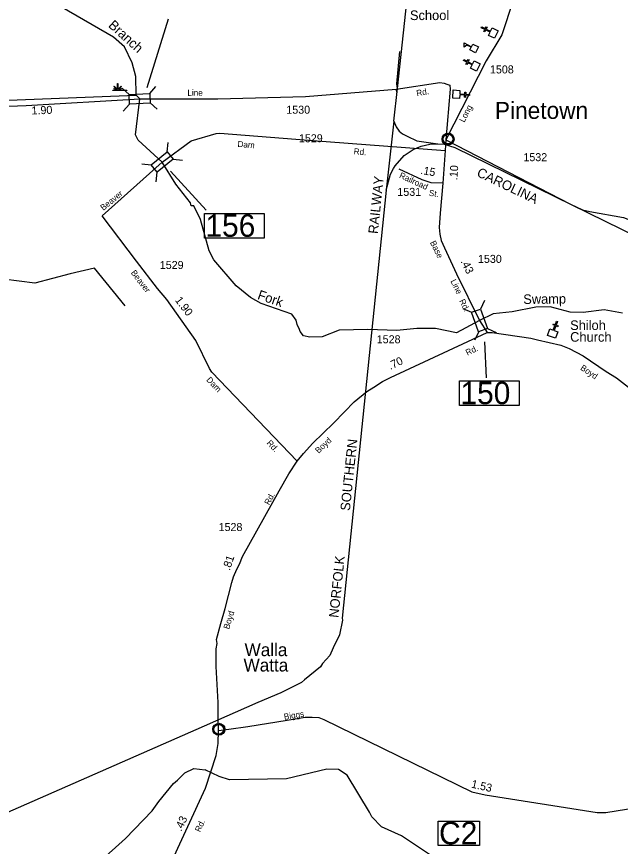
# Model space of a CAD drawing. Extents: x 2532689 to 2764727, y 536648 to 732970.
# Drawn here: x 2628920 to 2638356, y 672968 to 685924 of the extents above; entities that cross this region are included whole.
import ezdxf

# ---------------------------------------------------------------- set-up
doc = ezdxf.new("R2010")
doc.units = 0
for name, color, linetype in [('Exist Civil Demographics Community CELL', 7, 'Continuous'), ('Exist Civil Demographics Community Label', 7, 'Continuous'), ('Exist Cultural Church CELL', 7, 'Continuous'), ('Exist Cultural Church Label', 7, 'Continuous'), ('Exist Cultural Educational Facility Elementary CELL', 7, 'Continuous'), ('Exist Cultural Educational Facility Elementary Label', 7, 'Continuous'), ('Exist Hydrographic Creek Single Shore', 7, 'Continuous'), ('Exist Hydrographic Creek Single Shore Label', 7, 'Continuous'), ('Exist Hydrographic Swamp CELL', 7, 'Continuous'), ('Exist Railroad Mainline', 7, 'Continuous'), ('Exist Railroad Mainline Label', 7, 'Continuous'), ('Exist Railroad Siding', 7, 'Continuous'), ('Exist Road Secondary Mileage Hundredths English Label', 7, 'Continuous'), ('Exist Road Secondary Structure Pipe Number Label', 7, 'Continuous'), ('Exist Road Secondary Structure Standard Bridge CELL', 7, 'Continuous'), ('Exist Road Secondary Structure Standard Bridge Number Label', 7, 'Continuous'), ('Exist Road Secondary Type 51 Attributed', 7, 'Continuous'), ('Exist Road Secondary Type 51 Label', 7, 'Continuous'), ('Exist Road Secondary Type 51 Number Label', 7, 'Continuous')]:
    doc.layers.add(name, color=color, linetype=linetype)

msp = doc.modelspace()

# ---------------------------------------------------------------- linework, layer by layer
at = {"layer": 'Exist Civil Demographics Community CELL'}
for points in [[(2635586, 684024), (2635587, 684030), (2635588, 684036), (2635591, 684044), (2635594, 684049), (2635598, 684055), (2635601, 684060), (2635605, 684065), (2635610, 684069), (2635615, 684074), (2635621, 684077), (2635626, 684080), (2635631, 684083), (2635636, 684085), (2635642, 684087), (2635646, 684088), (2635651, 684089), (2635655, 684089), (2635662, 684090), (2635666, 684090), (2635672, 684089), (2635677, 684089), (2635681, 684088), (2635686, 684086), (2635692, 684084), (2635698, 684081), (2635705, 684078), (2635710, 684074), (2635715, 684070), (2635718, 684067), (2635722, 684063), (2635726, 684058), (2635729, 684053), (2635732, 684048), (2635735, 684043), (2635737, 684038), (2635738, 684033), (2635740, 684029), (2635741, 684023), (2635741, 684018), (2635742, 684012), (2635741, 684006), (2635741, 684000), (2635740, 683995), (2635738, 683989), (2635736, 683983), (2635734, 683978), (2635731, 683972), (2635728, 683967), (2635724, 683962), (2635720, 683957), (2635715, 683952), (2635710, 683948), (2635705, 683945), (2635700, 683942), (2635694, 683939), (2635686, 683936), (2635680, 683935), (2635674, 683933), (2635669, 683933), (2635665, 683933), (2635659, 683933), (2635655, 683933), (2635649, 683934), (2635643, 683935), (2635639, 683936), (2635634, 683938), (2635629, 683940), (2635625, 683943), (2635618, 683947), (2635613, 683951), (2635608, 683955), (2635603, 683960), (2635600, 683964), (2635597, 683968), (2635593, 683975), (2635591, 683979), (2635590, 683983), (2635587, 683991), (2635586, 683998), (2635585, 684003), (2635585, 684010), (2635585, 684014), (2635585, 684021)], [(2632002, 674809), (2632003, 674815), (2632005, 674822), (2632008, 674829), (2632011, 674834), (2632014, 674840), (2632018, 674845), (2632022, 674850), (2632027, 674854), (2632032, 674859), (2632038, 674863), (2632043, 674865), (2632048, 674868), (2632053, 674870), (2632059, 674872), (2632063, 674873), (2632068, 674874), (2632072, 674875), (2632078, 674875), (2632083, 674875), (2632088, 674874), (2632093, 674874), (2632098, 674873), (2632103, 674871), (2632108, 674869), (2632115, 674867), (2632121, 674863), (2632126, 674859), (2632132, 674855), (2632135, 674852), (2632139, 674848), (2632143, 674843), (2632146, 674839), (2632149, 674834), (2632152, 674828), (2632154, 674823), (2632155, 674818), (2632156, 674814), (2632158, 674808), (2632158, 674803), (2632158, 674797), (2632158, 674791), (2632158, 674786), (2632157, 674780), (2632155, 674774), (2632153, 674768), (2632151, 674763), (2632148, 674757), (2632144, 674752), (2632141, 674747), (2632137, 674742), (2632131, 674737), (2632126, 674733), (2632121, 674730), (2632117, 674727), (2632110, 674724), (2632103, 674721), (2632097, 674720), (2632091, 674719), (2632086, 674718), (2632082, 674718), (2632076, 674718), (2632072, 674718), (2632066, 674719), (2632060, 674720), (2632056, 674722), (2632051, 674723), (2632046, 674725), (2632042, 674728), (2632035, 674732), (2632030, 674736), (2632025, 674741), (2632020, 674745), (2632017, 674749), (2632014, 674754), (2632010, 674761), (2632008, 674764), (2632007, 674768), (2632004, 674776), (2632002, 674783), (2632002, 674789), (2632001, 674795), (2632001, 674800), (2632002, 674806)]]:
    msp.add_lwpolyline(points, close=True, dxfattribs=at)
for centre, radius in [((2635663, 684012), 94.3), ((2635663, 684012), 76.7), ((2632080, 674797), 94.3), ((2632080, 674797), 76.7)]:
    msp.add_circle(centre, radius, dxfattribs=at)
at = {"layer": 'Exist Cultural Church CELL'}
for points in [[(2636294, 685631), (2636319, 685682), (2636250, 685716), (2636236, 685687), (2636222, 685694), (2636236, 685723), (2636181, 685749), (2636188, 685763), (2636243, 685737), (2636257, 685766), (2636271, 685759), (2636257, 685730), (2636326, 685697), (2636351, 685749), (2636447, 685703), (2636390, 685585)], [(2636011, 685119), (2636037, 685169), (2635969, 685204), (2635955, 685176), (2635940, 685183), (2635955, 685211), (2635902, 685239), (2635909, 685253), (2635962, 685226), (2635977, 685254), (2635991, 685247), (2635977, 685218), (2636044, 685184), (2636071, 685235), (2636165, 685186), (2636106, 685070)], [(2635849, 684773), (2635846, 684716), (2635922, 684712), (2635924, 684744), (2635940, 684743), (2635938, 684711), (2635998, 684708), (2635997, 684692), (2635937, 684695), (2635935, 684663), (2635919, 684664), (2635921, 684696), (2635845, 684701), (2635842, 684643), (2635735, 684649), (2635743, 684779)], [(2637254, 681047), (2637307, 681028), (2637333, 681099), (2637303, 681110), (2637309, 681125), (2637339, 681114), (2637359, 681171), (2637374, 681165), (2637354, 681109), (2637384, 681098), (2637378, 681083), (2637348, 681094), (2637322, 681022), (2637376, 681003), (2637340, 680903), (2637217, 680947)]]:
    msp.add_lwpolyline(points, close=True, dxfattribs=at)
at = {"layer": 'Exist Cultural Educational Facility Elementary CELL'}
msp.add_lwpolyline([(2636089, 685360), (2636002, 685405), (2636023, 685446), (2635957, 685480), (2635913, 685449), (2635913, 685513), (2636028, 685454), (2636049, 685495), (2636136, 685450)], close=True, dxfattribs=at)
at = {"layer": 'Exist Hydrographic Creek Single Shore'}
for points in [[(2630789, 684697), (2630782, 684989), (2630728, 685203), (2630606, 685451), (2630436, 685605), (2629635, 686065), (2629406, 686227), (2628999, 686575), (2628641, 686961), (2628342, 687313), (2628240, 687411), (2628103, 687566), (2628085, 687624), (2628042, 687688), (2628025, 687740), (2627921, 687936), (2627823, 688218), (2627821, 688293), (2627759, 688485), (2627713, 688716), (2627701, 688883), (2627653, 689100), (2627643, 689138)], [(2612816, 684001), (2622544, 684373), (2630789, 684697)], [(2631679, 682971), (2631650, 682972), (2631640, 683014), (2631409, 683307), (2631197, 683653), (2630820, 683995), (2630776, 684079), (2630845, 684638), (2630789, 684697)], [(2638387, 681294), (2638103, 681345), (2637771, 681305), (2637570, 681310), (2637260, 681393), (2637035, 681390), (2636662, 681313), (2636368, 681283), (2636153, 681179), (2635794, 680986), (2635467, 681054), (2635175, 681056), (2634860, 681023), (2634409, 681038), (2633959, 681030), (2633695, 680924), (2633503, 680919), (2633403, 680941), (2633351, 681008), (2633342, 681041), (2633307, 681115), (2633289, 681183), (2633220, 681279), (2632741, 681443), (2632573, 681541), (2632352, 681720), (2632001, 682129), (2631932, 682267), (2631796, 682758), (2631691, 682970), (2631679, 682971)], [(2630615, 681410), (2630136, 681998), (2629755, 681907), (2629208, 681763), (2628464, 681854), (2618152, 681548), (2617319, 681521), (2612967, 681371)], [(2628957, 671765), (2629023, 671797), (2629364, 672254), (2629562, 672367), (2629810, 672466), (2630213, 672722), (2630622, 673090), (2631038, 673524), (2631143, 673669), (2631371, 673948), (2631436, 674000), (2631550, 674119), (2631691, 674187), (2631867, 674166)], [(2635593, 672697), (2634934, 673133), (2634622, 673275), (2634469, 673429), (2634434, 673504), (2634088, 674081), (2633952, 674170), (2633769, 674173), (2633139, 674026), (2632247, 674006), (2632088, 674062), (2631867, 674166)]]:
    msp.add_lwpolyline(points, dxfattribs=at)
at = {"layer": 'Exist Hydrographic Swamp CELL'}
msp.add_lwpolyline([(2630425, 684777), (2630478, 684777), (2630480, 684781), (2630442, 684796), (2630445, 684801), (2630482, 684785), (2630484, 684788), (2630439, 684832), (2630445, 684838), (2630490, 684792), (2630496, 684794), (2630496, 684878), (2630503, 684878), (2630503, 684794), (2630510, 684792), (2630555, 684838), (2630560, 684832), (2630516, 684788), (2630518, 684784), (2630559, 684803), (2630561, 684798), (2630520, 684780), (2630522, 684777), (2630643, 684777), (2630643, 684770), (2630425, 684770)], close=True, dxfattribs=at)
at = {"layer": 'Exist Railroad Mainline'}
for q in [(2634874, 684802), (2634694, 683213)]:
    msp.add_line((2634817, 684289), q, dxfattribs=at)
for points in [[(2634874, 684802), (2635359, 689300), (2635898, 694917)], [(2634817, 684289), (2634853, 684205), (2634900, 684138), (2634951, 684093), (2635026, 684055), (2635175, 683984), (2635356, 683958), (2635503, 683938)], [(2634694, 683213), (2634761, 683464), (2634810, 683553), (2634837, 683596), (2634978, 683757), (2635119, 683851), (2635243, 683902), (2635377, 683934), (2635503, 683938)], [(2635503, 683938), (2635603, 683930), (2635770, 683878), (2641234, 681204), (2641323, 681164), (2645225, 679306), (2645482, 679189), (2645852, 679009), (2646187, 678893), (2646380, 678847)], [(2634694, 683213), (2634010, 676533), (2634013, 676503), (2633964, 676274), (2633866, 676068), (2633813, 675949), (2633702, 675822), (2633667, 675772), (2633421, 675568), (2633372, 675529), (2633048, 675366), (2632689, 675214), (2631851, 674848), (2620186, 669728), (2620039, 669645), (2619779, 669458), (2619608, 669323), (2615924, 666577)]]:
    msp.add_lwpolyline(points, dxfattribs=at)
at = {"layer": 'Exist Railroad Siding'}
msp.add_lwpolyline([(2634874, 684802), (2634864, 684876), (2634911, 685381)], dxfattribs=at)
at = {"layer": 'Exist Road Secondary Structure Pipe Number Label'}
msp.add_lwpolyline([(2635510, 673363), (2636154, 673363), (2636154, 672981), (2635510, 672981)], close=True, dxfattribs=at)
at = {"layer": 'Exist Road Secondary Structure Standard Bridge CELL'}
for p, q in [((2630568, 684805), (2630678, 684706)), ((2631000, 684723), (2631098, 684832)), ((2630588, 684446), (2630686, 684556)), ((2631008, 684576), (2631117, 684477)), ((2631273, 683813), (2631288, 683959)), ((2631366, 683699), (2631512, 683684)), ((2630876, 683625), (2631023, 683610)), ((2631103, 683347), (2631118, 683493)), ((2636233, 681492), (2636170, 681358)), ((2635895, 681369), (2636029, 681307)), ((2636141, 681005), (2636078, 680872)), ((2636279, 681055), (2636412, 680993))]:
    msp.add_line(p, q, dxfattribs=at)
for points in [[(2630678, 684706), (2631000, 684723), (2631008, 684573), (2630686, 684556)], [(2631023, 683610), (2631272, 683814), (2631367, 683697), (2631118, 683493)], [(2636170, 681358), (2636280, 681055), (2636138, 681004), (2636029, 681307)]]:
    msp.add_lwpolyline(points, close=True, dxfattribs=at)
at = {"layer": 'Exist Road Secondary Structure Standard Bridge Number Label'}
for p, q in [((2630963, 684817), (2631292, 685891)), ((2631325, 683513), (2631884, 682900)), ((2636231, 680848), (2636256, 680283))]:
    msp.add_line(p, q, dxfattribs=at)
for points in [[(2631858, 682850), (2632787, 682850), (2632787, 682466), (2631858, 682466)], [(2635842, 680237), (2636771, 680237), (2636771, 679853), (2635842, 679853)]]:
    msp.add_lwpolyline(points, close=True, dxfattribs=at)
at = {"layer": 'Exist Road Secondary Type 51 Attributed'}
for p, q in [((2635630, 684001), (2635619, 683836)), ((2635619, 683836), (2635579, 683325))]:
    msp.add_line(p, q, dxfattribs=at)
for points in [[(2637640, 689951), (2637453, 689827), (2637297, 689726), (2637187, 689624), (2637164, 689523), (2636992, 688352), (2636985, 688071), (2636891, 687189), (2636852, 686994), (2636758, 686588), (2636680, 686174), (2636502, 685638), (2636260, 685232), (2635630, 684001)], [(2634865, 684735), (2634853, 684792), (2635532, 684897), (2635604, 684887), (2635642, 684870), (2635689, 684854), (2635696, 684793), (2635630, 684001)], [(2630845, 684638), (2631721, 684638), (2632065, 684640), (2633436, 684678), (2634853, 684792)], [(2625942, 684415), (2629072, 684535), (2630845, 684638)], [(2631197, 683653), (2631649, 683986), (2632037, 684099), (2632094, 684106), (2633481, 683993), (2635619, 683836)], [(2635630, 684001), (2637574, 682995), (2637762, 682909), (2637876, 682882), (2638403, 682787), (2638583, 682718), (2638826, 682602)], [(2633304, 678982), (2631973, 680375), (2631936, 680428), (2631721, 680867), (2631266, 681507), (2631124, 681678), (2630795, 682105), (2630259, 682813), (2631197, 683653)], [(2635579, 683325), (2635396, 683329), (2635259, 683378), (2634899, 683542)], [(2635579, 683325), (2635538, 682856), (2635522, 682630), (2635534, 682527), (2635554, 682426), (2635606, 682314), (2635795, 681906), (2636153, 681179)], [(2636153, 681179), (2636272, 680990)], [(2633304, 678982), (2633406, 679105), (2633548, 679264), (2633870, 679575), (2634045, 679753), (2634193, 679909), (2634394, 680072), (2634503, 680141), (2634640, 680229), (2634762, 680287), (2636272, 680990)], [(2636272, 680990), (2636350, 680990), (2636957, 680901), (2637061, 680880), (2637426, 680796), (2637556, 680744), (2637771, 680627), (2638134, 680385), (2638294, 680285), (2638530, 680102)], [(2632073, 674776), (2632072, 674978), (2632069, 675214), (2632037, 675779), (2632041, 676054), (2632052, 676135), (2632045, 676198), (2632110, 676451), (2632179, 676683), (2632284, 677087), (2632309, 677177), (2632362, 677298), (2632403, 677376), (2632451, 677493), (2633025, 678519), (2633175, 678784), (2633304, 678982)], [(2632073, 674776), (2632239, 674797), (2632536, 674839), (2633146, 674939), (2633432, 674985), (2633540, 674986), (2633642, 674982), (2633721, 674950), (2636034, 673820), (2636244, 673772), (2637990, 673498), (2638126, 673499), (2639838, 673774)], [(2631289, 672612), (2631871, 673880), (2632039, 674386), (2632072, 674576), (2632073, 674776)]]:
    msp.add_lwpolyline(points, dxfattribs=at)

# ---------------------------------------------------------------- texts
at = {"layer": 'Exist Civil Demographics Community Label'}
for s, height, p in [('Pinetown', 265, (2636394, 684327)), ('Walla', 200, (2632483, 675939)), ('Watta', 200, (2632467, 675699))]:
    msp.add_text(s, height=height, dxfattribs=at).set_placement(p)
at = {"layer": 'Exist Cultural Church Label'}
for s, p in [('Shiloh', (2637570, 681031)), ('Church', (2637570, 680848))]:
    msp.add_text(s, height=150, dxfattribs=at).set_placement(p)
at = {"layer": 'Exist Cultural Educational Facility Elementary Label'}
msp.add_text('School', height=150, dxfattribs=at).set_placement((2635067, 685870))
at = {"layer": 'Exist Hydrographic Creek Single Shore Label'}
for s, rotation, p in [('Branch', 317.8262, (2630343, 685773)), ('Fork', 341.046, (2632674, 681518)), ('Swamp', 0.6528, (2636838, 681437))]:
    msp.add_text(s, height=150, rotation=rotation, dxfattribs=at).set_placement(p)
at = {"layer": 'Exist Railroad Mainline Label'}
for s, rotation, p in [('CAROLINA', 334.4388, (2636099, 683439)), ('RAILWAY', 84.0018, (2634564, 682527)), ('SOUTHERN', 84.0018, (2634128, 678202)), ('NORFOLK', 84.0018, (2633948, 676533))]:
    msp.add_text(s, height=150, rotation=rotation, dxfattribs=at).set_placement(p)
at = {"layer": 'Exist Road Secondary Mileage Hundredths English Label'}
for s, rotation, p in [('1.90', 2.1974, (2629156, 684395)), ('.15', 349.9187, (2635225, 683470)), ('.10', 86.2131, (2635807, 683368)), ('.43', 296.2792, (2635856, 682102)), ('1.90', 307.3757, (2631389, 681495)), ('.70', 25.6269, (2634762, 680407)), ('.81', 71.0931, (2632250, 677268)), ('1.53', 347.1555, (2636017, 673888)), ('.43', 64.4803, (2631494, 673196))]:
    msp.add_text(s, height=125, rotation=rotation, dxfattribs=at).set_placement(p)
at = {"layer": 'Exist Road Secondary Structure Pipe Number Label'}
msp.add_text('C2', height=350, dxfattribs=at).set_placement((2635522, 673001))
at = {"layer": 'Exist Road Secondary Structure Standard Bridge Number Label'}
for s, p in [('156', (2631870, 682486)), ('150', (2635855, 679873))]:
    msp.add_text(s, height=350, dxfattribs=at).set_placement(p)
at = {"layer": 'Exist Road Secondary Type 51 Label'}
for s, rotation, p in [('Line', 0.2426, (2631590, 684687)), ('Rd.', 10.0879, (2635176, 684680)), ('Long', 62.7396, (2635916, 684264)), ('Dam', 355.3299, (2632370, 683890)), ('Rd.', 355.4943, (2634186, 683774)), ('Railroad', 335.4995, (2634891, 683411)), ('Beaver', 38.9437, (2630276, 682890)), ('St.', 352.0147, (2635358, 683128)), ('Base', 296.4091, (2635377, 682398)), ('Beaver', 307.6143, (2630700, 681922)), ('Line', 296.2792, (2635697, 681794)), ('Rd.', 296.2792, (2635833, 681486)), ('Rd.', 25.6269, (2635965, 680629)), ('Boyd', 326.336, (2637721, 680418)), ('Dam', 313.3755, (2631879, 680246)), ('Rd.', 313.3755, (2632821, 679260)), ('Boyd', 43.3304, (2633640, 679097)), ('Rd.', 61.3269, (2632868, 678290)), ('Boyd', 72.8743, (2632240, 676352)), ('Biggs', 9.1776, (2633105, 674944)), ('Rd.', 64.4803, (2631786, 673184))]:
    msp.add_text(s, height=95, rotation=rotation, dxfattribs=at).set_placement(p)
at = {"layer": 'Exist Road Secondary Type 51 Number Label'}
for s, p in [('1508', (2636317, 685037)), ('1530', (2633135, 684408)), ('1529', (2633332, 683962)), ('1532', (2636840, 683667)), ('1531', (2634870, 683125)), ('1530', (2636130, 682079)), ('1529', (2631158, 681984)), ('1528', (2634548, 680824)), ('1528', (2632077, 677892))]:
    msp.add_text(s, height=125, dxfattribs=at).set_placement(p)

doc.saveas('drawing.dxf')
